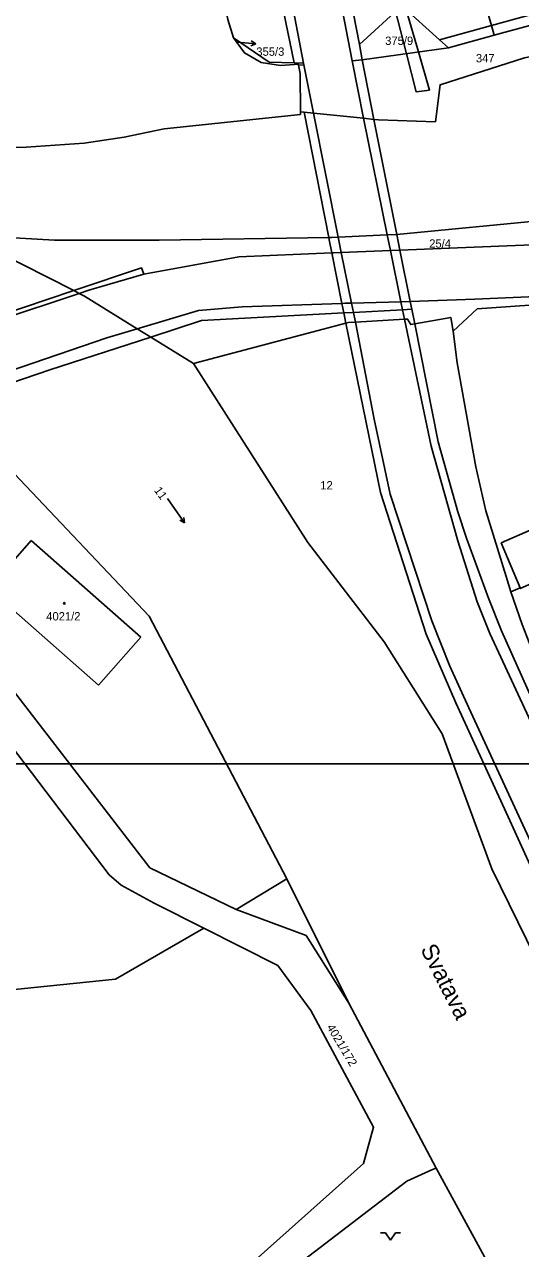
# Model space of a CAD drawing. Extents: x -869103 to -863415, y -1015889 to -1012477.
# Drawn here: x -867267.3 to -867166.6, y -1013598.4 to -1013349.8 of the extents above; entities that cross this region are included whole.
import ezdxf

# ---------------------------------------------------------------- set-up
doc = ezdxf.new("R2010")
doc.units = 0
for name, color, linetype in [('Hranice parcel', 7, 'Continuous'), ('ML1000', 7, 'Continuous'), ('Parcelní čísla', 7, 'Continuous'), ('Pop  PČ popisy', 7, 'Continuous'), ('Vnitřní kresba', 7, 'Continuous'), ('Věcná břemena k části', 7, 'Continuous'), ('Značky budov', 7, 'Continuous'), ('Značky kultur', 7, 'Continuous')]:
    doc.layers.add(name, color=color, linetype=linetype)

msp = doc.modelspace()

# ---------------------------------------------------------------- linework, layer by layer
at = {"layer": 'Hranice parcel'}
for p, q in [((-867212.53, -1013357.57), (-867214.66, -1013347.08)), ((-867181.21, -1013354.51), (-867171.92, -1013351.94)), ((-867181.21, -1013354.51), (-867198.69, -1013356.97)), ((-867210.6, -1013357.62), (-867212.53, -1013357.57)), ((-867211.28, -1013359.72), (-867211.66, -1013358.06)), ((-867198.69, -1013356.97), (-867196.32, -1013369.05)), ((-867211.21, -1013367.52), (-867211.28, -1013359.72)), ((-867210.47, -1013367.59), (-867211.21, -1013367.52)), ((-867211.21, -1013367.52), (-867211.21, -1013368.05)), ((-867155.87, -1013389.01), (-867191.71, -1013392.44)), ((-867261.19, -1013393.57), (-867277.86, -1013392.64)), ((-867204.88, -1013393.05), (-867205.48, -1013393.06)), ((-867257.25, -1013403.84), (-867275.71, -1013394.51)), ((-867191.07, -1013395.6), (-867156.28, -1013394.23)), ((-867202.84, -1013406.44), (-867223.1, -1013407.12)), ((-867202.23, -1013406.42), (-867202.84, -1013406.44)), ((-867175.82, -1013405.56), (-867188.98, -1013406.04)), ((-867175.37, -1013407.53), (-867136.58, -1013404.86)), ((-867180.22, -1013412.1), (-867175.37, -1013407.53)), ((-867202.04, -1013410.47), (-867232.98, -1013418.67)), ((-867201.5, -1013410.33), (-867202.04, -1013410.47)), ((-867200.07, -1013410.25), (-867201.5, -1013410.33)), ((-867190.14, -1013409.66), (-867200.07, -1013410.25)), ((-867152.75, -1013516.8), (-867172.79, -1013473.49)), ((-867250.1, -1013522.49), (-867285.68, -1013475.65)), ((-867213.99, -1013523.37), (-867201.44, -1013548.61)), ((-867230.89, -1013533.36), (-867240.98, -1013528.25)), ((-867230.89, -1013533.36), (-867215.85, -1013540.97)), ((-867201.44, -1013548.61), (-867183.71, -1013582.11)), ((-867183.71, -1013582.11), (-867184.42, -1013582.41))]:
    msp.add_line(p, q, dxfattribs=at)
for points in [[(-867210.6, -1013357.62), (-867213.02, -1013345.27), (-867219.53, -1013311.34), (-867233.64, -1013240.26)], [(-867224.83, -1013352.5), (-867225.98, -1013348.76), (-867235.77, -1013299.16), (-867238.28, -1013282.73), (-867239.79, -1013266.18), (-867240.26, -1013258.14)], [(-867198.69, -1013356.97), (-867200.72, -1013357.15), (-867212.61, -1013295.84)], [(-867171.43, -1013330.34), (-867170.28, -1013332.46), (-867171.39, -1013333.08), (-867170.33, -1013335.01), (-867170.19, -1013334.93), (-867169.41, -1013336.58), (-867175.83, -1013338.34), (-867172.48, -1013350), (-867171.92, -1013351.94)], [(-867171.92, -1013351.94), (-867155.78, -1013347.53), (-867156.34, -1013345.52), (-867155.17, -1013342.69)], [(-867198.69, -1013356.97), (-867199.28, -1013353.87), (-867190.67, -1013345.97)], [(-867181.21, -1013354.51), (-867182.99, -1013352.9), (-867190.67, -1013345.97)], [(-867224.83, -1013352.5), (-867217.57, -1013357.43), (-867212.53, -1013357.57)], [(-867211.66, -1013358.06), (-867211.72, -1013357.82), (-867212.47, -1013357.88), (-867215.33, -1013358.12), (-867219.24, -1013357.49), (-867222.62, -1013355.54), (-867224.83, -1013352.5)], [(-867151.09, -1013353.53), (-867165.76, -1013356.55), (-867182.91, -1013362.03), (-867183.8, -1013369.57)], [(-867211.66, -1013358.06), (-867210.53, -1013358), (-867210.6, -1013357.62)], [(-867211.21, -1013368.05), (-867238.94, -1013371.01), (-867247.06, -1013372.64), (-867255.16, -1013373.89), (-867266.94, -1013374.69), (-867271.15, -1013374.75), (-867274.85, -1013374.17), (-867309.76, -1013364.73)], [(-867196.32, -1013369.05), (-867198.46, -1013368.83), (-867208.62, -1013367.77), (-867210.47, -1013367.59)], [(-867183.8, -1013369.57), (-867195.37, -1013369.15), (-867196.32, -1013369.05)], [(-867205.48, -1013393.06), (-867239.93, -1013393.6), (-867261.19, -1013393.57)], [(-867191.71, -1013392.44), (-867193.63, -1013392.53), (-867203.6, -1013392.99), (-867204.88, -1013393.05)], [(-867243.04, -1013400.52), (-867223.73, -1013396.98), (-867204.87, -1013396.15), (-867204.56, -1013396.14)], [(-867204.56, -1013396.14), (-867202.98, -1013396.08), (-867192.99, -1013395.68), (-867191.07, -1013395.6)], [(-867257.25, -1013403.84), (-867243.51, -1013399.24), (-867243.04, -1013400.52)], [(-867244.38, -1013411.59), (-867255.08, -1013404.94), (-867256.15, -1013404.4), (-867257.25, -1013403.84)], [(-867112.16, -1013427), (-867117.16, -1013414.83), (-867120.71, -1013408.42), (-867123.37, -1013403.7), (-867125.19, -1013402.41), (-867131.83, -1013402.36), (-867143.74, -1013403.43), (-867155.63, -1013404.72), (-867175.82, -1013405.56)], [(-867188.98, -1013406.04), (-867190.87, -1013406.09), (-867200.86, -1013406.38), (-867202.23, -1013406.42)], [(-867223.1, -1013407.12), (-867231.94, -1013407.89), (-867244.38, -1013411.59)], [(-867193.01, -1013445.19), (-867196.26, -1013429.95), (-867200.07, -1013410.25)], [(-867188.06, -1013410.61), (-867188.84, -1013410.75), (-867189.5, -1013409.62), (-867190.14, -1013409.66)], [(-867172.79, -1013473.49), (-867175.37, -1013467.04), (-867179.27, -1013454.66), (-867184.72, -1013435.46), (-867190.14, -1013409.66)], [(-867180.22, -1013412.1), (-867180.72, -1013409.28), (-867188.06, -1013410.61)], [(-867232.98, -1013418.67), (-867241.64, -1013413.29), (-867244.38, -1013411.59)], [(-867175.62, -1013439.61), (-867179.44, -1013418.49), (-867180.22, -1013412.1)], [(-867131.37, -1013592.73), (-867140.62, -1013586.19), (-867172.42, -1013521.32), (-867182.51, -1013493.85), (-867194.23, -1013475.16), (-867209.72, -1013455.02), (-867232.98, -1013418.67)], [(-867269.34, -1013441), (-867241.95, -1013470), (-867213.99, -1013523.37)], [(-867168.54, -1013465.04), (-867169.5, -1013461.89), (-867173.61, -1013448.6), (-867175.62, -1013439.61)], [(-867131.04, -1013588.31), (-867177.08, -1013488.58), (-867180.9, -1013480.11), (-867184.59, -1013470.95), (-867193.01, -1013445.19)], [(-867149.09, -1013456.59), (-867156.59, -1013459.92), (-867166.61, -1013464.38), (-867166.61, -1013464.2), (-867168.54, -1013465.04)], [(-867168.54, -1013465.04), (-867166.26, -1013471.67), (-867161.98, -1013482.65)], [(-867280.47, -1013471.01), (-867241.81, -1013521.12), (-867224.29, -1013529.55), (-867213.99, -1013523.37)], [(-867240.98, -1013528.25), (-867247.67, -1013524.65), (-867250.1, -1013522.49)], [(-867289.11, -1013547.84), (-867248.82, -1013543.72), (-867230.89, -1013533.36)], [(-867215.85, -1013540.97), (-867209.12, -1013550.07), (-867196.39, -1013573.79), (-867198.46, -1013581.17), (-867231.11, -1013610.35), (-867253.81, -1013630.05), (-867263.27, -1013640.93), (-867277.28, -1013650.49)], [(-867184.42, -1013582.41), (-867189.65, -1013584.78), (-867228.31, -1013614.32), (-867219.69, -1013628.62)], [(-867183.71, -1013582.11), (-867165.38, -1013615.8), (-867162.32, -1013620.55)]]:
    msp.add_lwpolyline(points, dxfattribs=at)
at = {"layer": 'ML1000'}
msp.add_lwpolyline([(-867500, -1013000), (-866875, -1013000), (-866875, -1013500), (-867500, -1013500)], close=True, dxfattribs=at)
at = {"layer": 'Pop  PČ popisy'}
for p, q in [((-867223.97, -1013353.34), (-867223.29, -1013353.41)), ((-867223.29, -1013353.41), (-867220.31, -1013353.72)), ((-867220.31, -1013353.72), (-867221.35, -1013354.12)), ((-867220.31, -1013353.72), (-867221.25, -1013353.12))]:
    msp.add_line(p, q, dxfattribs=at)
at = {"layer": 'Vnitřní kresba'}
for p, q in [((-867210.64, -1013294.04), (-867199.28, -1013353.87)), ((-867172.48, -1013350), (-867156.34, -1013345.52)), ((-867182.99, -1013352.9), (-867172.48, -1013350)), ((-867208.62, -1013367.77), (-867210.53, -1013358)), ((-867200.72, -1013357.15), (-867198.46, -1013368.83)), ((-867205.48, -1013393.06), (-867210.47, -1013367.59)), ((-867208.62, -1013367.77), (-867203.6, -1013392.99)), ((-867198.46, -1013368.83), (-867193.63, -1013392.53)), ((-867196.32, -1013369.05), (-867191.71, -1013392.44)), ((-867205.39, -1013393.54), (-867205.48, -1013393.06)), ((-867204.87, -1013396.15), (-867205.39, -1013393.54)), ((-867203.6, -1013392.99), (-867202.98, -1013396.08)), ((-867193.63, -1013392.53), (-867192.99, -1013395.68)), ((-867191.71, -1013392.44), (-867191.07, -1013395.6)), ((-867202.84, -1013406.44), (-867204.87, -1013396.15)), ((-867202.98, -1013396.08), (-867200.86, -1013406.38)), ((-867192.99, -1013395.68), (-867190.87, -1013406.09)), ((-867191.07, -1013395.6), (-867188.98, -1013406.04)), ((-867254.2, -1013403.75), (-867243.04, -1013400.52)), ((-867257.25, -1013403.84), (-867273.74, -1013409.37)), ((-867256.15, -1013404.4), (-867254.2, -1013403.75)), ((-867297.17, -1013418.08), (-867256.15, -1013404.4)), ((-867202.46, -1013408.38), (-867202.84, -1013406.44)), ((-867200.86, -1013406.38), (-867200.47, -1013408.27)), ((-867190.87, -1013406.09), (-867190.53, -1013407.73)), ((-867188.98, -1013406.04), (-867188.66, -1013407.63)), ((-867231.31, -1013409.94), (-867202.46, -1013408.38)), ((-867202.46, -1013408.38), (-867200.47, -1013408.27)), ((-867202.04, -1013410.47), (-867202.46, -1013408.38)), ((-867200.47, -1013408.27), (-867190.53, -1013407.73)), ((-867200.47, -1013408.27), (-867200.07, -1013410.25)), ((-867190.53, -1013407.73), (-867188.66, -1013407.63)), ((-867190.53, -1013407.73), (-867190.14, -1013409.66)), ((-867188.66, -1013407.63), (-867188.06, -1013410.61)), ((-867241.64, -1013413.29), (-867231.31, -1013409.94)), ((-867195, -1013444.88), (-867202.04, -1013410.47)), ((-867183.3, -1013434.55), (-867188.06, -1013410.61)), ((-867286.44, -1013425.71), (-867250.59, -1013413.43)), ((-867262.14, -1013419.95), (-867241.64, -1013413.29)), ((-867250.59, -1013413.43), (-867244.38, -1013411.59)), ((-867284.15, -1013427.34), (-867262.14, -1013419.95)), ((-867179.33, -1013448.78), (-867183.3, -1013434.55)), ((-867170.53, -1013455.11), (-867141.77, -1013442.42)), ((-867193.02, -1013450.92), (-867195, -1013444.88)), ((-867185.75, -1013473.63), (-867193.02, -1013450.92)), ((-867177.53, -1013454.13), (-867179.33, -1013448.78)), ((-867265.94, -1013454.62), (-867274.51, -1013464.37)), ((-867265.94, -1013454.62), (-867243.64, -1013474.25)), ((-867173.07, -1013466.33), (-867177.53, -1013454.13)), ((-867170.53, -1013455.11), (-867166.61, -1013464.2)), ((-867252.22, -1013483.99), (-867274.51, -1013464.37)), ((-867170.43, -1013472.98), (-867173.07, -1013466.33)), ((-867151.13, -1013516.23), (-867170.43, -1013472.98)), ((-867243.64, -1013474.25), (-867252.22, -1013483.99)), ((-867179.67, -1013487.55), (-867185.75, -1013473.63)), ((-867169.1, -1013510.73), (-867179.67, -1013487.55)), ((-867169.1, -1013510.73), (-867144.41, -1013565.24)), ((-867210.11, -1013534.84), (-867224.29, -1013529.55)), ((-867201.44, -1013548.61), (-867210.11, -1013534.84))]:
    msp.add_line(p, q, dxfattribs=at)
at = {"layer": 'Věcná břemena k části'}
msp.add_lwpolyline([(-867189.75, -1013355.71), (-867187.78, -1013363.43), (-867185.08, -1013363.12), (-867187.3, -1013355.37), (-867189.76, -1013346.79), (-867190.67, -1013345.97), (-867192.72, -1013344.12)], close=True, dxfattribs=at)
at = {"layer": 'Značky budov'}
msp.add_circle((-867259.19, -1013467.37), 0.175, dxfattribs=at)
at = {"layer": 'Značky kultur'}
for p, q in [((-867238.21, -1013446.08), (-867234.77, -1013451)), ((-867234.77, -1013451), (-867235.74, -1013450.48)), ((-867234.77, -1013451), (-867234.92, -1013449.91)), ((-867194.97, -1013595.27), (-867193.97, -1013595.27)), ((-867193.97, -1013595.27), (-867192.97, -1013596.77)), ((-867192.97, -1013596.77), (-867191.97, -1013595.27)), ((-867191.97, -1013595.27), (-867190.97, -1013595.27))]:
    msp.add_line(p, q, dxfattribs=at)

# ---------------------------------------------------------------- texts
at = {"layer": 'Parcelní čísla'}
for s, p in [('375/9', (-867194.05, -1013353.94)), ('355/3', (-867220.21, -1013356.14)), ('347', (-867175.63, -1013357.48)), ('25/4', (-867185.11, -1013395.13)), ('12', (-867207.22, -1013444.24)), ('4021/2', (-867262.86, -1013470.85))]:
    msp.add_text(s, height=1.7, dxfattribs=at).set_placement(p)
for s, rotation, p in [('11', 306, (-867241.05, -1013444.44)), ('4021/172', 301, (-867205.98, -1013553.5))]:
    msp.add_text(s, height=1.7, rotation=rotation, dxfattribs=at).set_placement(p)
at = {"layer": 'Pop  PČ popisy'}
msp.add_text('Svatava', height=3.4, rotation=297, dxfattribs=at).set_placement((-867186.97, -1013537.62))

doc.saveas('drawing.dxf')
